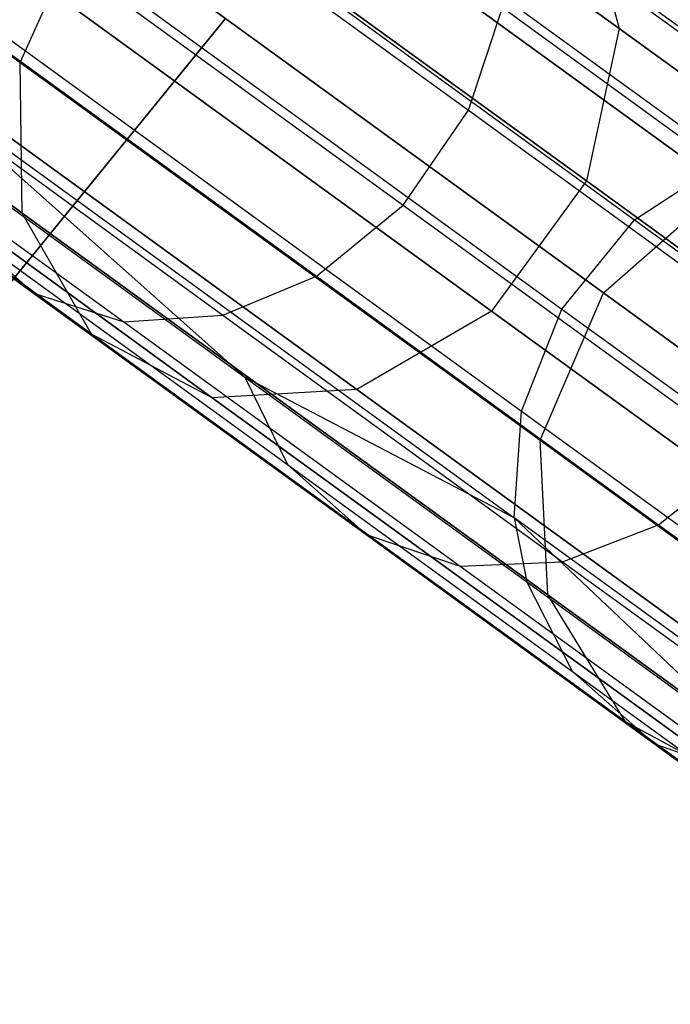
# Model space of a CAD drawing. Extents: x 0.3 to 7.1, y -3.38 to 3.38.
# Tile 268 of 394: x 5.91 to 6.1, y -1.94 to -1.65. Entities that reach past the tile are written whole.
import ezdxf

# ---------------------------------------------------------------- set-up
doc = ezdxf.new("R2010")
doc.units = 0
doc.header["$LTSCALE"] = 2.54
doc.layers.get('0').update_dxf_attribs({"linetype": 'CONTINUOUS'})

# ---------------------------------------------------------------- blocks, each defined once
blk = doc.blocks.new('SINGLES_B_BB_STL')
at = {"color": 0}
for p, q in [((6.08658, -1.65468, 15.35544), (5.88225, -1.50622, 15.01325)), ((6.08658, -1.65468, 15.35544), (5.88225, -1.50622, 15.01325)), ((5.88225, -1.50622, 13.24801), (6.08658, -1.65468, 12.90583)), ((5.88225, -1.50622, 13.24801), (6.08658, -1.65468, 12.90583)), ((5.90865, -1.66481, 15.44295), (5.71541, -1.52441, 15.11933)), ((5.90865, -1.66481, 15.44295), (5.71541, -1.52441, 15.11933)), ((5.71541, -1.52441, 13.14194), (5.90865, -1.66481, 12.81832)), ((5.71541, -1.52441, 13.14194), (5.90865, -1.66481, 12.81832)), ((6.07687, -1.7, 15.34353), (5.87103, -1.55045, 14.99881)), ((6.07687, -1.7, 15.34353), (5.87103, -1.55045, 14.99881)), ((5.87103, -1.55045, 13.26245), (6.07687, -1.7, 12.91774)), ((5.87103, -1.55045, 13.26245), (6.07687, -1.7, 12.91774)), ((5.9681, -1.55504, 40.63713), (6.14783, -1.68562, 40.25404)), ((5.9681, -1.55504, 40.63713), (6.14783, -1.68562, 40.25404)), ((5.94035, -1.56403, 40.6252), (6.1187, -1.69361, 40.24506)), ((5.94035, -1.56403, 40.6252), (6.1187, -1.69361, 40.24506)), ((5.90928, -1.70955, 15.42595), (5.71388, -1.56759, 15.09872)), ((5.90928, -1.70955, 15.42595), (5.71388, -1.56759, 15.09872)), ((5.71388, -1.56759, 13.16255), (5.90928, -1.70955, 12.83532)), ((5.71388, -1.56759, 13.16255), (5.90928, -1.70955, 12.83532)), ((5.9137, -1.58261, 40.6178), (6.09119, -1.71157, 40.2395)), ((5.9137, -1.58261, 40.6178), (6.09119, -1.71157, 40.2395)), ((6.04873, -1.73873, 15.34353), (5.84289, -1.58917, 14.99881)), ((6.04873, -1.73873, 15.34353), (5.84289, -1.58917, 14.99881)), ((5.84289, -1.58917, 13.26245), (6.04873, -1.73873, 12.91774)), ((5.84289, -1.58917, 13.26245), (6.04873, -1.73873, 12.91774)), ((6.11774, -1.70183, 15.79699), (5.96329, -1.58962, 15.44295)), ((6.11774, -1.70183, 15.79699), (5.96329, -1.58962, 15.44295)), ((5.96329, -1.58962, 12.81832), (6.11774, -1.70183, 12.46428)), ((5.96329, -1.58962, 12.81832), (6.11774, -1.70183, 12.46428)), ((5.92697, -1.59556, 40.91652), (6.04181, -1.679, 40.72924)), ((5.92697, -1.59556, 40.91652), (6.04181, -1.679, 40.72924)), ((5.92988, -1.7455, 15.40198), (5.73144, -1.60133, 15.06967)), ((5.92988, -1.7455, 15.40198), (5.73144, -1.60133, 15.06967)), ((5.73144, -1.60133, 13.1916), (5.92988, -1.7455, 12.85928)), ((5.73144, -1.60133, 13.1916), (5.92988, -1.7455, 12.85928)), ((5.89228, -1.60922, 40.61662), (6.06963, -1.73807, 40.23862)), ((5.89228, -1.60922, 40.61662), (6.06963, -1.73807, 40.23862)), ((6.00863, -1.76197, 15.35544), (5.8043, -1.61352, 15.01325)), ((6.00863, -1.76197, 15.35544), (5.8043, -1.61352, 15.01325)), ((5.8043, -1.61352, 13.24801), (6.00863, -1.76197, 12.90583)), ((5.8043, -1.61352, 13.24801), (6.00863, -1.76197, 12.90583)), ((6.07565, -1.61313, 15.37654), (6.08658, -1.65468, 15.35544)), ((6.07565, -1.61313, 15.37654), (6.08658, -1.65468, 15.35544)), ((6.07565, -1.61313, 12.88473), (6.08658, -1.65468, 12.90583)), ((6.07565, -1.61313, 12.88473), (6.08658, -1.65468, 12.90583)), ((5.96573, -1.76441, 15.37654), (5.76407, -1.6179, 15.03882)), ((5.96573, -1.76441, 15.37654), (5.76407, -1.6179, 15.03882)), ((5.76407, -1.6179, 13.22244), (5.96573, -1.76441, 12.88473)), ((5.76407, -1.6179, 13.22244), (5.96573, -1.76441, 12.88473)), ((6.05268, -1.61807, 40.71046), (6.15344, -1.69128, 40.51458)), ((6.05268, -1.61807, 40.71046), (6.15344, -1.69128, 40.51458)), ((5.90755, -1.62375, 40.91723), (6.02244, -1.70722, 40.72988)), ((5.90755, -1.62375, 40.91723), (6.02244, -1.70722, 40.72988)), ((5.90865, -1.66481, 15.44295), (5.92814, -1.62153, 15.44909)), ((5.90865, -1.66481, 15.44295), (5.92814, -1.62153, 15.44909)), ((5.90865, -1.66481, 12.81832), (5.92814, -1.62153, 12.81218)), ((5.90865, -1.66481, 12.81832), (5.92814, -1.62153, 12.81218)), ((5.92814, -1.62153, 15.44909), (6.08197, -1.73329, 15.8017)), ((5.92814, -1.62153, 15.44909), (6.08197, -1.73329, 15.8017)), ((6.08197, -1.73329, 12.45957), (5.92814, -1.62153, 12.81218)), ((6.08197, -1.73329, 12.45957), (5.92814, -1.62153, 12.81218)), ((5.87965, -1.63915, 40.62175), (6.05759, -1.76844, 40.24247)), ((5.87965, -1.63915, 40.62175), (6.05759, -1.76844, 40.24247)), ((5.88217, -1.64515, 40.91068), (5.99665, -1.72833, 40.724)), ((5.88217, -1.64515, 40.91068), (5.99665, -1.72833, 40.724)), ((6.04181, -1.679, 40.72924), (6.05194, -1.64848, 40.72246)), ((6.04181, -1.679, 40.72924), (6.05194, -1.64848, 40.72246)), ((6.05194, -1.64848, 40.72246), (6.15345, -1.72223, 40.52514)), ((6.05194, -1.64848, 40.72246), (6.15345, -1.72223, 40.52514)), ((5.96964, -1.65168, 1.9), (5.77414, -1.89174, 1.9)), ((5.77414, -1.89174, 1.7), (5.96964, -1.65168, 1.7)), ((5.77414, -1.89174, 1.7), (5.96964, -1.65168, 1.7)), ((5.96964, -1.65168, 1.9), (5.77414, -1.89174, 1.9)), ((5.80133, -1.65244, 40.86029), (5.91264, -1.73331, 40.67878)), ((5.80133, -1.65244, 40.86029), (5.91264, -1.73331, 40.67878)), ((6.08658, -1.65468, 15.35544), (6.07687, -1.7, 15.34353)), ((6.08658, -1.65468, 15.35544), (6.07687, -1.7, 15.34353)), ((6.08658, -1.65468, 12.90583), (6.07687, -1.7, 12.91774)), ((6.08658, -1.65468, 12.90583), (6.07687, -1.7, 12.91774)), ((6.24989, -1.77333, 15.72978), (6.08658, -1.65468, 15.35544)), ((6.24989, -1.77333, 15.72978), (6.08658, -1.65468, 15.35544)), ((6.08658, -1.65468, 12.90583), (6.24989, -1.77333, 12.53148)), ((6.08658, -1.65468, 12.90583), (6.24989, -1.77333, 12.53148)), ((5.85517, -1.65724, 40.89853), (5.96889, -1.73986, 40.7131)), ((5.85517, -1.65724, 40.89853), (5.96889, -1.73986, 40.7131)), ((5.82681, -1.66006, 40.88098), (5.93942, -1.74188, 40.69735)), ((5.82681, -1.66006, 40.88098), (5.93942, -1.74188, 40.69735)), ((5.90928, -1.70955, 15.42595), (5.90865, -1.66481, 15.44295)), ((6.0631, -1.77703, 15.79699), (5.90865, -1.66481, 15.44295)), ((5.90928, -1.70955, 15.42595), (5.90865, -1.66481, 15.44295)), ((6.0631, -1.77703, 15.79699), (5.90865, -1.66481, 15.44295)), ((5.90928, -1.70955, 12.83532), (5.90865, -1.66481, 12.81832)), ((5.90865, -1.66481, 12.81832), (6.0631, -1.77703, 12.46428)), ((5.90928, -1.70955, 12.83532), (5.90865, -1.66481, 12.81832)), ((5.90865, -1.66481, 12.81832), (6.0631, -1.77703, 12.46428)), ((5.87623, -1.66994, 40.63241), (5.97542, -1.75832, 40.45389)), ((5.87623, -1.66994, 40.63241), (5.97542, -1.75832, 40.45389)), ((5.87623, -1.66994, 40.63241), (6.05541, -1.80013, 40.25049)), ((5.87623, -1.66994, 40.63241), (6.05541, -1.80013, 40.25049)), ((6.02244, -1.70722, 40.72988), (6.04181, -1.679, 40.72924)), ((6.02244, -1.70722, 40.72988), (6.04181, -1.679, 40.72924)), ((6.04181, -1.679, 40.72924), (6.14375, -1.75306, 40.5311)), ((6.04181, -1.679, 40.72924), (6.14375, -1.75306, 40.5311)), ((5.87895, -1.68823, 40.64141), (5.97542, -1.75832, 40.45389)), ((5.87895, -1.68823, 40.64141), (5.97542, -1.75832, 40.45389)), ((6.09119, -1.71157, 40.2395), (6.1187, -1.69361, 40.24506)), ((6.09119, -1.71157, 40.2395), (6.1187, -1.69361, 40.24506)), ((6.07687, -1.7, 15.34353), (6.04873, -1.73873, 15.34353)), ((6.07687, -1.7, 15.34353), (6.04873, -1.73873, 15.34353)), ((6.07687, -1.7, 12.91774), (6.04873, -1.73873, 12.91774)), ((6.07687, -1.7, 12.91774), (6.04873, -1.73873, 12.91774)), ((6.24138, -1.81953, 15.72064), (6.07687, -1.7, 15.34353)), ((6.24138, -1.81953, 15.72064), (6.07687, -1.7, 15.34353)), ((6.07687, -1.7, 12.91774), (6.24138, -1.81953, 12.54063)), ((6.07687, -1.7, 12.91774), (6.24138, -1.81953, 12.54063)), ((6.08197, -1.73329, 15.8017), (6.11774, -1.70183, 15.79699)), ((6.08197, -1.73329, 15.8017), (6.11774, -1.70183, 15.79699)), ((6.08197, -1.73329, 12.45957), (6.11774, -1.70183, 12.46428)), ((6.08197, -1.73329, 12.45957), (6.11774, -1.70183, 12.46428)), ((5.99665, -1.72833, 40.724), (6.02244, -1.70722, 40.72988)), ((5.99665, -1.72833, 40.724), (6.02244, -1.70722, 40.72988)), ((6.02244, -1.70722, 40.72988), (6.12442, -1.78131, 40.53166)), ((6.02244, -1.70722, 40.72988), (6.12442, -1.78131, 40.53166)), ((5.92988, -1.7455, 15.40198), (5.90928, -1.70955, 15.42595)), ((6.06545, -1.82302, 15.78394), (5.90928, -1.70955, 15.42595)), ((5.92988, -1.7455, 15.40198), (5.90928, -1.70955, 15.42595)), ((6.06545, -1.82302, 15.78394), (5.90928, -1.70955, 15.42595)), ((5.92988, -1.7455, 12.85928), (5.90928, -1.70955, 12.83532)), ((5.90928, -1.70955, 12.83532), (6.06545, -1.82302, 12.47733)), ((5.90928, -1.70955, 12.83532), (6.06545, -1.82302, 12.47733)), ((5.92988, -1.7455, 12.85928), (5.90928, -1.70955, 12.83532)), ((6.06963, -1.73807, 40.23862), (6.09119, -1.71157, 40.2395)), ((6.06963, -1.73807, 40.23862), (6.09119, -1.71157, 40.2395)), ((6.09119, -1.71157, 40.2395), (6.21653, -1.80264, 39.83043)), ((6.09119, -1.71157, 40.2395), (6.21653, -1.80264, 39.83043)), ((5.89059, -1.71346, 40.65827), (5.91264, -1.73331, 40.67878)), ((5.89059, -1.71346, 40.65827), (5.91264, -1.73331, 40.67878)), ((5.89059, -1.71346, 40.65827), (5.98811, -1.78431, 40.46872)), ((5.89059, -1.71346, 40.65827), (5.98811, -1.78431, 40.46872)), ((5.96889, -1.73986, 40.7131), (5.99665, -1.72833, 40.724)), ((5.96889, -1.73986, 40.7131), (5.99665, -1.72833, 40.724)), ((5.99665, -1.72833, 40.724), (6.09826, -1.80215, 40.52649)), ((5.99665, -1.72833, 40.724), (6.09826, -1.80215, 40.52649)), ((5.91264, -1.73331, 40.67878), (5.93942, -1.74188, 40.69735)), ((5.91264, -1.73331, 40.67878), (5.93942, -1.74188, 40.69735)), ((5.91264, -1.73331, 40.67878), (6.01144, -1.80509, 40.48675)), ((5.91264, -1.73331, 40.67878), (6.01144, -1.80509, 40.48675)), ((6.0631, -1.77703, 15.79699), (6.08197, -1.73329, 15.8017)), ((6.0631, -1.77703, 15.79699), (6.08197, -1.73329, 15.8017)), ((6.0631, -1.77703, 12.46428), (6.08197, -1.73329, 12.45957)), ((6.0631, -1.77703, 12.46428), (6.08197, -1.73329, 12.45957)), ((6.08197, -1.73329, 15.8017), (6.19409, -1.81476, 16.17758)), ((6.08197, -1.73329, 15.8017), (6.19409, -1.81476, 16.17758)), ((6.19409, -1.81476, 12.08369), (6.08197, -1.73329, 12.45957)), ((6.19409, -1.81476, 12.08369), (6.08197, -1.73329, 12.45957)), ((6.05759, -1.76844, 40.24247), (6.06963, -1.73807, 40.23862)), ((6.05759, -1.76844, 40.24247), (6.06963, -1.73807, 40.23862)), ((6.06963, -1.73807, 40.23862), (6.19488, -1.82907, 39.82986)), ((6.06963, -1.73807, 40.23862), (6.19488, -1.82907, 39.82986)), ((5.93942, -1.74188, 40.69735), (5.96889, -1.73986, 40.7131)), ((5.93942, -1.74188, 40.69735), (5.96889, -1.73986, 40.7131)), ((5.96889, -1.73986, 40.7131), (6.06982, -1.81319, 40.51691)), ((5.96889, -1.73986, 40.7131), (6.06982, -1.81319, 40.51691)), ((6.04873, -1.73873, 15.34353), (6.00863, -1.76197, 15.35544)), ((6.04873, -1.73873, 15.34353), (6.00863, -1.76197, 15.35544)), ((6.04873, -1.73873, 12.91774), (6.00863, -1.76197, 12.90583)), ((6.04873, -1.73873, 12.91774), (6.00863, -1.76197, 12.90583)), ((6.21325, -1.85825, 15.72064), (6.04873, -1.73873, 15.34353)), ((6.21325, -1.85825, 15.72064), (6.04873, -1.73873, 15.34353)), ((6.04873, -1.73873, 12.91774), (6.21325, -1.85825, 12.54063)), ((6.04873, -1.73873, 12.91774), (6.21325, -1.85825, 12.54063)), ((5.93942, -1.74188, 40.69735), (6.03937, -1.8145, 40.50306)), ((5.93942, -1.74188, 40.69735), (6.03937, -1.8145, 40.50306)), ((5.96573, -1.76441, 15.37654), (5.92988, -1.7455, 15.40198)), ((6.08848, -1.86072, 15.76553), (5.92988, -1.7455, 15.40198)), ((5.96573, -1.76441, 15.37654), (5.92988, -1.7455, 15.40198)), ((6.08848, -1.86072, 15.76553), (5.92988, -1.7455, 15.40198)), ((5.96573, -1.76441, 12.88473), (5.92988, -1.7455, 12.85928)), ((5.92988, -1.7455, 12.85928), (6.08848, -1.86072, 12.49574)), ((5.92988, -1.7455, 12.85928), (6.08848, -1.86072, 12.49574)), ((5.96573, -1.76441, 12.88473), (5.92988, -1.7455, 12.85928)), ((5.97542, -1.75832, 40.45389), (5.98811, -1.78431, 40.46872)), ((6.05541, -1.80013, 40.25049), (5.97542, -1.75832, 40.45389)), ((5.97542, -1.75832, 40.45389), (5.98811, -1.78431, 40.46872)), ((5.97542, -1.75832, 40.45389), (6.05918, -1.81917, 40.25726)), ((5.97542, -1.75832, 40.45389), (6.05918, -1.81917, 40.25726)), ((6.05541, -1.80013, 40.25049), (5.97542, -1.75832, 40.45389)), ((6.00863, -1.76197, 15.35544), (5.96573, -1.76441, 15.37654)), ((6.00863, -1.76197, 15.35544), (5.96573, -1.76441, 15.37654)), ((6.00863, -1.76197, 12.90583), (5.96573, -1.76441, 12.88473)), ((6.00863, -1.76197, 12.90583), (5.96573, -1.76441, 12.88473)), ((6.1269, -1.88151, 15.74599), (5.96573, -1.76441, 15.37654)), ((6.1269, -1.88151, 15.74599), (5.96573, -1.76441, 15.37654)), ((5.96573, -1.76441, 12.88473), (6.1269, -1.88151, 12.51528)), ((5.96573, -1.76441, 12.88473), (6.1269, -1.88151, 12.51528)), ((6.17193, -1.88062, 15.72978), (6.00863, -1.76197, 15.35544)), ((6.17193, -1.88062, 15.72978), (6.00863, -1.76197, 15.35544)), ((6.00863, -1.76197, 12.90583), (6.17193, -1.88062, 12.53148)), ((6.00863, -1.76197, 12.90583), (6.17193, -1.88062, 12.53148)), ((6.05541, -1.80013, 40.25049), (6.05759, -1.76844, 40.24247)), ((6.05541, -1.80013, 40.25049), (6.05759, -1.76844, 40.24247)), ((6.05759, -1.76844, 40.24247), (6.18327, -1.85974, 39.83235)), ((6.05759, -1.76844, 40.24247), (6.18327, -1.85974, 39.83235)), ((6.06545, -1.82302, 15.78394), (6.0631, -1.77703, 15.79699)), ((6.17568, -1.85882, 16.17439), (6.0631, -1.77703, 15.79699)), ((6.06545, -1.82302, 15.78394), (6.0631, -1.77703, 15.79699)), ((6.17568, -1.85882, 16.17439), (6.0631, -1.77703, 15.79699)), ((6.06545, -1.82302, 12.47733), (6.0631, -1.77703, 12.46428)), ((6.0631, -1.77703, 12.46428), (6.17568, -1.85882, 12.08688)), ((6.06545, -1.82302, 12.47733), (6.0631, -1.77703, 12.46428)), ((6.0631, -1.77703, 12.46428), (6.17568, -1.85882, 12.08688)), ((6.09826, -1.80215, 40.52649), (6.12442, -1.78131, 40.53166)), ((6.09826, -1.80215, 40.52649), (6.12442, -1.78131, 40.53166)), ((5.98811, -1.78431, 40.46872), (6.01144, -1.80509, 40.48675)), ((5.98811, -1.78431, 40.46872), (6.01144, -1.80509, 40.48675)), ((5.98811, -1.78431, 40.46872), (6.07278, -1.84583, 40.26994)), ((5.98811, -1.78431, 40.46872), (6.07278, -1.84583, 40.26994)), ((6.18196, -1.89207, 39.83751), (6.05541, -1.80013, 40.25049)), ((6.05541, -1.80013, 40.25049), (6.05918, -1.81917, 40.25726)), ((6.05541, -1.80013, 40.25049), (6.05918, -1.81917, 40.25726)), ((6.05541, -1.80013, 40.25049), (6.12971, -1.87042, 40.05279)), ((6.05541, -1.80013, 40.25049), (6.12971, -1.87042, 40.05279)), ((6.18196, -1.89207, 39.83751), (6.05541, -1.80013, 40.25049)), ((6.06982, -1.81319, 40.51691), (6.09826, -1.80215, 40.52649)), ((6.06982, -1.81319, 40.51691), (6.09826, -1.80215, 40.52649)), ((6.09826, -1.80215, 40.52649), (6.18648, -1.86625, 40.31938)), ((6.09826, -1.80215, 40.52649), (6.18648, -1.86625, 40.31938)), ((6.01144, -1.80509, 40.48675), (6.03937, -1.8145, 40.50306)), ((6.01144, -1.80509, 40.48675), (6.03937, -1.8145, 40.50306)), ((6.01144, -1.80509, 40.48675), (6.09721, -1.86741, 40.28537)), ((6.01144, -1.80509, 40.48675), (6.09721, -1.86741, 40.28537)), ((6.03937, -1.8145, 40.50306), (6.06982, -1.81319, 40.51691)), ((6.03937, -1.8145, 40.50306), (6.06982, -1.81319, 40.51691)), ((6.06982, -1.81319, 40.51691), (6.15745, -1.87686, 40.31118)), ((6.06982, -1.81319, 40.51691), (6.15745, -1.87686, 40.31118)), ((6.03937, -1.8145, 40.50306), (6.12616, -1.87755, 40.29934)), ((6.03937, -1.8145, 40.50306), (6.12616, -1.87755, 40.29934)), ((6.07278, -1.84583, 40.26994), (6.05918, -1.81917, 40.25726)), ((6.05918, -1.81917, 40.25726), (6.12971, -1.87042, 40.05279)), ((6.07278, -1.84583, 40.26994), (6.05918, -1.81917, 40.25726)), ((6.05918, -1.81917, 40.25726), (6.12971, -1.87042, 40.05279)), ((6.08848, -1.86072, 15.76553), (6.06545, -1.82302, 15.78394)), ((6.17928, -1.90572, 16.16554), (6.06545, -1.82302, 15.78394)), ((6.08848, -1.86072, 15.76553), (6.06545, -1.82302, 15.78394)), ((6.17928, -1.90572, 16.16554), (6.06545, -1.82302, 15.78394)), ((6.08848, -1.86072, 12.49574), (6.06545, -1.82302, 12.47733)), ((6.06545, -1.82302, 12.47733), (6.17928, -1.90572, 12.09573)), ((6.06545, -1.82302, 12.47733), (6.17928, -1.90572, 12.09573)), ((6.08848, -1.86072, 12.49574), (6.06545, -1.82302, 12.47733)), ((6.09721, -1.86741, 40.28537), (6.07278, -1.84583, 40.26994)), ((6.07278, -1.84583, 40.26994), (6.14408, -1.89764, 40.06325)), ((6.07278, -1.84583, 40.26994), (6.14408, -1.89764, 40.06325)), ((6.09721, -1.86741, 40.28537), (6.07278, -1.84583, 40.26994)), ((6.1269, -1.88151, 15.74599), (6.08848, -1.86072, 15.76553)), ((6.20407, -1.94471, 16.15306), (6.08848, -1.86072, 15.76553)), ((6.1269, -1.88151, 15.74599), (6.08848, -1.86072, 15.76553)), ((6.20407, -1.94471, 16.15306), (6.08848, -1.86072, 15.76553)), ((6.1269, -1.88151, 12.51528), (6.08848, -1.86072, 12.49574)), ((6.08848, -1.86072, 12.49574), (6.20407, -1.94471, 12.10821)), ((6.08848, -1.86072, 12.49574), (6.20407, -1.94471, 12.10821)), ((6.1269, -1.88151, 12.51528), (6.08848, -1.86072, 12.49574)), ((6.12616, -1.87755, 40.29934), (6.09721, -1.86741, 40.28537)), ((6.09721, -1.86741, 40.28537), (6.16945, -1.9199, 40.07597)), ((6.09721, -1.86741, 40.28537), (6.16945, -1.9199, 40.07597)), ((6.12616, -1.87755, 40.29934), (6.09721, -1.86741, 40.28537))]:
    blk.add_line(p, q, dxfattribs=at)

msp = doc.modelspace()

# ---------------------------------------------------------------- block references
at = {"color": 0}
msp.add_blockref('SINGLES_B_BB_STL', (0, 0), dxfattribs=at)

doc.saveas('drawing.dxf')
